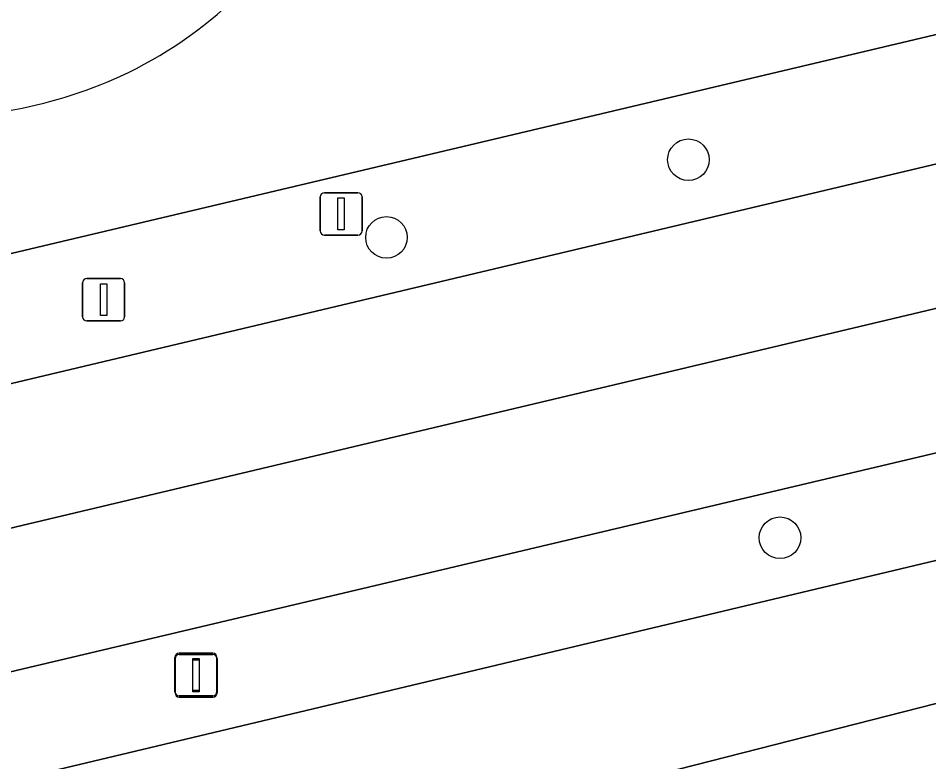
# Model space of a CAD drawing. Extents: x 159262 to 160143, y 383399 to 384319.
# Drawn here: x 159369.71 to 159391.14, y 384001.77 to 384019.27 of the extents above; entities that cross this region are included whole.
import ezdxf

# ---------------------------------------------------------------- set-up
doc = ezdxf.new("R2010")
doc.units = 0
for name, color, linetype in [('IMGEO_Berm_groen', 7, 'Continuous'), ('IMGEO_Boom', 7, 'Continuous'), ('IMGEO_Lichtmast', 7, 'Continuous'), ('IMGEO_OVBaan_gesloten', 7, 'Continuous'), ('IMGEO_Rijbaan_lokaal_gesloten', 7, 'Continuous'), ('IMGEO_Verkeersbordpaal', 7, 'Continuous')]:
    doc.layers.add(name, color=color, linetype=linetype)

msp = doc.modelspace()

# ---------------------------------------------------------------- linework, layer by layer
at = {"layer": 'IMGEO_Berm_groen'}
for points in [[(159392.738, 384019.22), (159350.058, 384009.124), (159321.034, 384002.31)], [(159302.238, 383994.938), (159312.955, 383997.473), (159317.059, 383998.437), (159317.103, 383998.241), (159324.527, 384000), (159350.848, 384006.236), (159392.447, 384016.106)], [(159395.098, 384009.725), (159394.157, 384009.508), (159394.106, 384009.703), (159353.078, 384000), (159352.372, 383999.833), (159318.592, 383991.787), (159318.64, 383991.58), (159314.585, 383990.619), (159302.903, 383987.833)], [(159352.991, 383997.387), (159363.968, 384000), (159395.647, 384007.541), (159395.778, 384007.574)]]:
    msp.add_lwpolyline(points, dxfattribs=at)
for centre, radius, start, end in [((159367.841, 384027.083), 10.129, 294.9848, 332.6086), ((159367.702, 384027.636), 10.689, 279.4867, 294.4061)]:
    msp.add_arc(centre, radius, start, end, dxfattribs=at)
at = {"layer": 'IMGEO_Boom'}
for centre in [(159385.482, 384015.939), (159378.378, 384014.111), (159387.637, 384007.043)]:
    msp.add_circle(centre, 0.489, dxfattribs=at)
at = {"layer": 'IMGEO_Lichtmast'}
for p, q in [((159371.227, 384012.245), (159371.227, 384013.045)), ((159371.227, 384013.045), (159371.227, 384012.245)), ((159371.327, 384013.145), (159372.117, 384013.145)), ((159372.117, 384013.145), (159371.327, 384013.145)), ((159372.217, 384013.045), (159372.217, 384012.245)), ((159372.217, 384012.245), (159372.217, 384013.045)), ((159372.117, 384012.145), (159371.327, 384012.145)), ((159371.327, 384012.145), (159372.117, 384012.145)), ((159373.499, 384004.326), (159374.289, 384004.326)), ((159374.289, 384004.326), (159373.499, 384004.326)), ((159373.502, 384004.294), (159374.292, 384004.294)), ((159374.292, 384004.294), (159373.502, 384004.294)), ((159373.399, 384003.426), (159373.399, 384004.226)), ((159373.399, 384004.226), (159373.399, 384003.426)), ((159373.402, 384003.394), (159373.402, 384004.194)), ((159373.402, 384004.194), (159373.402, 384003.394)), ((159374.389, 384004.226), (159374.389, 384003.426)), ((159374.389, 384003.426), (159374.389, 384004.226)), ((159374.392, 384004.194), (159374.392, 384003.394)), ((159374.392, 384003.394), (159374.392, 384004.194)), ((159374.289, 384003.326), (159373.499, 384003.326)), ((159373.499, 384003.326), (159374.289, 384003.326)), ((159374.292, 384003.294), (159373.502, 384003.294)), ((159373.502, 384003.294), (159374.292, 384003.294))]:
    msp.add_line(p, q, dxfattribs=at)
for points in [[(159371.647, 384013.02), (159371.797, 384013.02), (159371.797, 384012.27), (159371.647, 384012.27), (159371.647, 384013.02)], [(159373.819, 384004.201), (159373.969, 384004.201), (159373.969, 384003.451), (159373.819, 384003.451), (159373.819, 384004.201)], [(159373.822, 384004.169), (159373.972, 384004.169), (159373.972, 384003.419), (159373.822, 384003.419), (159373.822, 384004.169)]]:
    msp.add_lwpolyline(points, dxfattribs=at)
for centre, start, end in [((159371.327, 384013.045), 90, 180), ((159371.327, 384013.045), 90, 180), ((159372.117, 384013.045), 0, 90), ((159372.117, 384013.045), 360, 90), ((159371.327, 384012.245), 180, 270), ((159371.327, 384012.245), 180, 270), ((159372.117, 384012.245), 270, 0), ((159372.117, 384012.245), 270, 0), ((159373.499, 384004.226), 90, 180), ((159373.499, 384004.226), 90, 180), ((159373.502, 384004.194), 90, 180), ((159373.502, 384004.194), 90, 180), ((159374.289, 384004.226), 0, 90), ((159374.289, 384004.226), 360, 90), ((159374.292, 384004.194), 0, 90), ((159374.292, 384004.194), 360, 90), ((159373.499, 384003.426), 180, 270), ((159373.499, 384003.426), 180, 270), ((159373.502, 384003.394), 180, 270), ((159373.502, 384003.394), 180, 270), ((159374.289, 384003.426), 270, 0), ((159374.289, 384003.426), 270, 0), ((159374.292, 384003.394), 270, 0), ((159374.292, 384003.394), 270, 0)]:
    msp.add_arc(centre, 0.1, start, end, dxfattribs=at)
at = {"layer": 'IMGEO_OVBaan_gesloten'}
msp.add_lwpolyline([(159296.996, 383990.046), (159393.277, 384012.905), (159459.096, 384029.931), (159458.156, 384033.181), (159443.352, 384029.163), (159433.378, 384026.516), (159430.25, 384025.689), (159423.604, 384023.976), (159416.321, 384022.133), (159405.961, 384019.571), (159400.632, 384018.361), (159400.415, 384018.296), (159397.588, 384017.54), (159397.424, 384017.498), (159393.368, 384016.539), (159392.393, 384016.316), (159392.447, 384016.106), (159350.848, 384006.236), (159324.527, 384000)], dxfattribs=at)
msp.add_lwpolyline([(159352.372, 383999.833), (159353.078, 384000), (159394.106, 384009.703), (159394.157, 384009.508), (159395.098, 384009.725), (159399.068, 384010.702), (159399.205, 384010.736), (159402.179, 384011.468), (159402.436, 384011.527), (159412.965, 384014.194), (159426.757, 384017.661), (159431.766, 384019.03), (159445.184, 384022.484), (159460.036, 384026.681), (159459.096, 384029.931), (159393.277, 384012.905), (159296.996, 383990.046), (159297.325, 383986.534), (159300.429, 383987.248), (159300.567, 383987.279), (159302.903, 383987.833), (159314.585, 383990.619), (159318.64, 383991.58), (159318.592, 383991.787)], close=True, dxfattribs=at)
at = {"layer": 'IMGEO_Rijbaan_lokaal_gesloten'}
for points in [[(159321.034, 384002.31), (159350.058, 384009.124), (159392.738, 384019.22), (159396.787, 384020.174), (159396.932, 384020.208), (159399.819, 384020.929), (159400.08, 384020.991), (159424.186, 384026.707), (159427.128, 384027.427), (159437.482, 384030.176), (159442.646, 384031.576), (159457.449, 384035.626), (159456.564, 384038.686), (159454.456, 384038.11), (159446.577, 384035.956), (159445.699, 384035.714), (159445.098, 384035.548), (159439.129, 384033.948), (159429.172, 384031.28), (159424.088, 384029.974), (159413.376, 384027.357), (159411.008, 384026.793), (159401.02, 384024.528), (159399.319, 384024.178)], [(159382.984, 384001.018), (159393.184, 384003.623), (159395.375, 384004.121), (159396.461, 384004.393), (159400.502, 384005.361), (159400.639, 384005.394), (159403.758, 384006.136), (159404.525, 384006.323), (159408.465, 384007.147), (159419.249, 384009.943), (159435.196, 384014.035), (159450.04, 384018.032), (159461.606, 384021.256), (159460.703, 384024.378), (159459.582, 384024.058), (159445.759, 384020.312), (159427.375, 384015.421), (159407.671, 384010.497), (159402.828, 384009.319), (159399.741, 384008.567), (159399.599, 384008.533), (159395.778, 384007.574), (159395.647, 384007.541), (159363.968, 384000)], [(159393.184, 384003.623), (159382.984, 384001.018)]]:
    msp.add_lwpolyline(points, dxfattribs=at)
for centre, radius, start, end in [((159367.841, 384027.083), 10.129, 294.9848, 332.6086), ((159367.702, 384027.636), 10.689, 279.4867, 294.4061)]:
    msp.add_arc(centre, radius, start, end, dxfattribs=at)
at = {"layer": 'IMGEO_Verkeersbordpaal'}
for p, q in [((159376.816, 384014.264), (159376.816, 384015.064)), ((159376.816, 384015.064), (159376.816, 384014.264)), ((159376.916, 384015.164), (159377.706, 384015.164)), ((159377.706, 384015.164), (159376.916, 384015.164)), ((159377.806, 384015.064), (159377.806, 384014.264)), ((159377.806, 384014.264), (159377.806, 384015.064)), ((159377.706, 384014.164), (159376.916, 384014.164)), ((159376.916, 384014.164), (159377.706, 384014.164))]:
    msp.add_line(p, q, dxfattribs=at)
msp.add_lwpolyline([(159377.236, 384015.039), (159377.386, 384015.039), (159377.386, 384014.289), (159377.236, 384014.289), (159377.236, 384015.039)], dxfattribs=at)
for centre, start, end in [((159376.916, 384015.064), 90, 180), ((159376.916, 384015.064), 90, 180), ((159377.706, 384015.064), 0, 90), ((159377.706, 384015.064), 360, 90), ((159376.916, 384014.264), 180, 270), ((159376.916, 384014.264), 180, 270), ((159377.706, 384014.264), 270, 0), ((159377.706, 384014.264), 270, 0)]:
    msp.add_arc(centre, 0.1, start, end, dxfattribs=at)

doc.saveas('drawing.dxf')
